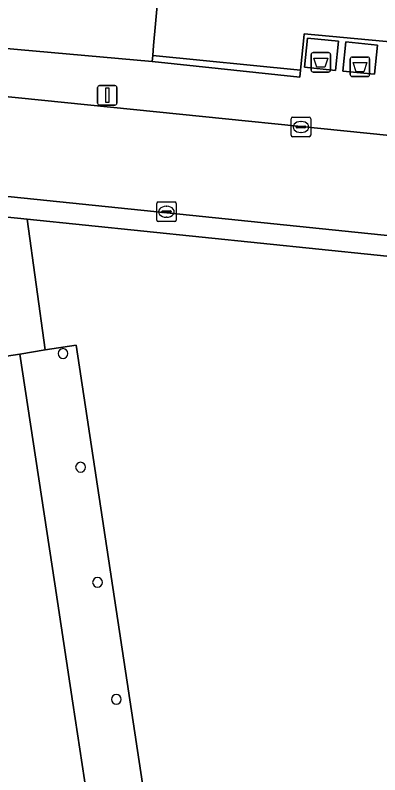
# Model space of a CAD drawing. Extents: x 163008 to 163854, y 382777 to 383982.
# Drawn here: x 163213.77 to 163232.44, y 383368.33 to 383407.26 of the extents above; entities that cross this region are included whole.
import ezdxf

# ---------------------------------------------------------------- set-up
doc = ezdxf.new("R2010")
doc.units = 0
for name, color, linetype in [('IMGEO_Afval_apart_plaats', 7, 'Continuous'), ('IMGEO_Erf', 7, 'Continuous'), ('IMGEO_Groenvoorziening', 7, 'Continuous'), ('IMGEO_Kolk', 7, 'Continuous'), ('IMGEO_Lichtmast', 7, 'Continuous'), ('IMGEO_Pand', 7, 'Continuous'), ('IMGEO_Pand_overbouw', 7, 'Continuous'), ('IMGEO_Rijbaan_lokaal_open', 7, 'Continuous'), ('IMGEO_Voetpad_gesloten', 7, 'Continuous'), ('IMGEO_Voetpad_open', 7, 'Continuous')]:
    doc.layers.add(name, color=color, linetype=linetype)

msp = doc.modelspace()

# ---------------------------------------------------------------- linework, layer by layer
at = {"layer": 'IMGEO_Afval_apart_plaats'}
for p, q in [((163228.923, 383404.446), (163228.923, 383405.246)), ((163228.923, 383405.246), (163228.923, 383404.446)), ((163229.023, 383405.346), (163229.813, 383405.346)), ((163229.813, 383405.346), (163229.023, 383405.346)), ((163229.913, 383405.246), (163229.913, 383404.446)), ((163229.913, 383404.446), (163229.913, 383405.246)), ((163231.027, 383405.116), (163231.817, 383405.116)), ((163231.817, 383405.116), (163231.027, 383405.116)), ((163230.927, 383404.216), (163230.927, 383405.016)), ((163230.927, 383405.016), (163230.927, 383404.216)), ((163231.917, 383405.016), (163231.917, 383404.216)), ((163231.917, 383404.216), (163231.917, 383405.016)), ((163229.813, 383404.346), (163229.023, 383404.346)), ((163229.023, 383404.346), (163229.813, 383404.346)), ((163231.817, 383404.116), (163231.027, 383404.116)), ((163231.027, 383404.116), (163231.817, 383404.116))]:
    msp.add_line(p, q, dxfattribs=at)
for points in [[(163229.066, 383405.06), (163229.77, 383405.06), (163229.621, 383404.59), (163229.215, 383404.59), (163229.066, 383405.06)], [(163231.07, 383404.83), (163231.774, 383404.83), (163231.625, 383404.36), (163231.219, 383404.36), (163231.07, 383404.83)]]:
    msp.add_lwpolyline(points, dxfattribs=at)
for centre, start, end in [((163229.023, 383405.246), 90, 180), ((163229.023, 383405.246), 90, 180), ((163229.813, 383405.246), 0, 90), ((163229.813, 383405.246), 360, 90), ((163231.027, 383405.016), 90, 180), ((163231.027, 383405.016), 90, 180), ((163231.817, 383405.016), 0, 90), ((163231.817, 383405.016), 360, 90), ((163229.023, 383404.446), 180, 270), ((163229.023, 383404.446), 180, 270), ((163229.813, 383404.446), 270, 0), ((163229.813, 383404.446), 270, 0), ((163231.027, 383404.216), 180, 270), ((163231.027, 383404.216), 180, 270), ((163231.817, 383404.216), 270, 0), ((163231.817, 383404.216), 270, 0)]:
    msp.add_arc(centre, 0.1, start, end, dxfattribs=at)
at = {"layer": 'IMGEO_Erf'}
msp.add_lwpolyline([(163238.515, 383442.716), (163238.949, 383446.964), (163236.8, 383447.189), (163236.491, 383447.221), (163224.691, 383448.455), (163224.203, 383443.791), (163224.01, 383441.945), (163220.482, 383408.212), (163221.075, 383408.13), (163220.859, 383405.716), (163220.813, 383405.195), (163228.382, 383404.436), (163228.4, 383404.616), (163228.552, 383406.108), (163228.572, 383406.308), (163234.598, 383405.74)], close=True, dxfattribs=at)
at = {"layer": 'IMGEO_Groenvoorziening'}
msp.add_lwpolyline([(163220.813, 383405.195), (163220.785, 383404.884), (163228.346, 383404.081), (163228.382, 383404.436)], close=True, dxfattribs=at)
msp.add_lwpolyline([(163233.532, 383347.068), (163238.513, 383394.323), (163235.287, 383394.655), (163214.391, 383396.806), (163215.316, 383390.105), (163216.895, 383390.359), (163230.444, 383300.724), (163228.85, 383300.487), (163229.454, 383296.513), (163234.446, 383298.587), (163237.587, 383327.254), (163242.371, 383326.785), (163242.848, 383331.369)], dxfattribs=at)
at = {"layer": 'IMGEO_Kolk'}
for p, q in [((163227.976, 383402.032), (163228.828, 383402.032)), ((163227.901, 383401.106), (163227.901, 383401.958)), ((163228.389, 383401.812), (163228.414, 383401.812)), ((163228.902, 383401.958), (163228.902, 383401.106)), ((163228.16, 383401.526), (163228.16, 383401.538)), ((163228.598, 383401.489), (163228.2, 383401.489)), ((163228.203, 383401.575), (163228.601, 383401.575)), ((163228.412, 383401.252), (163228.387, 383401.252)), ((163228.644, 383401.538), (163228.644, 383401.526)), ((163228.828, 383401.032), (163227.976, 383401.032)), ((163221.017, 383396.762), (163221.017, 383397.614)), ((163221.092, 383397.688), (163221.944, 383397.688)), ((163221.505, 383397.468), (163221.53, 383397.468)), ((163222.018, 383397.614), (163222.018, 383396.762)), ((163221.276, 383397.182), (163221.276, 383397.194)), ((163221.714, 383397.145), (163221.316, 383397.145)), ((163221.319, 383397.231), (163221.717, 383397.231)), ((163221.76, 383397.194), (163221.76, 383397.182)), ((163221.944, 383396.688), (163221.092, 383396.688)), ((163221.528, 383396.908), (163221.503, 383396.908))]:
    msp.add_line(p, q, dxfattribs=at)
for points in [[(163227.976, 383402.032), (163228.828, 383402.032)], [(163227.901, 383401.106), (163227.901, 383401.958)], [(163228.902, 383401.958), (163228.902, 383401.106)], [(163228.828, 383401.032), (163227.976, 383401.032)], [(163221.017, 383396.762), (163221.017, 383397.614)], [(163221.092, 383397.688), (163221.944, 383397.688)], [(163222.018, 383397.614), (163222.018, 383396.762)], [(163221.944, 383396.688), (163221.092, 383396.688)]]:
    msp.add_lwpolyline(points, dxfattribs=at)
for centre, radius, start, end in [((163227.978, 383401.956), 0.0765, 91.552, 178.448), ((163227.978, 383401.956), 0.0765, 91.552, 178.448), ((163228.826, 383401.956), 0.0765, 1.552, 88.448), ((163228.826, 383401.956), 0.0765, 1.552, 88.448), ((163228.2, 383401.535), 0.0403, 85.8775, 175.7526), ((163228.197, 383401.525), 0.0366, 178.938, 274.7102), ((163228.601, 383401.532), 0.043, 264.8664, 352.4533), ((163228.605, 383401.537), 0.0386, 1.7309, 96.639), ((163227.978, 383401.108), 0.0765, 181.552, 268.448), ((163227.978, 383401.108), 0.0765, 181.552, 268.448), ((163228.826, 383401.108), 0.0765, 271.552, 358.448), ((163228.826, 383401.108), 0.0765, 271.552, 358.448), ((163221.094, 383397.612), 0.0765, 91.552, 178.448), ((163221.094, 383397.612), 0.0765, 91.552, 178.448), ((163221.942, 383397.612), 0.0765, 1.552, 88.448), ((163221.942, 383397.612), 0.0765, 1.552, 88.448), ((163221.316, 383397.191), 0.0403, 85.8775, 175.7526), ((163221.313, 383397.181), 0.0366, 178.938, 274.7102), ((163221.717, 383397.188), 0.043, 264.8664, 352.4533), ((163221.721, 383397.193), 0.0386, 1.7309, 96.639), ((163221.094, 383396.764), 0.0765, 181.552, 268.448), ((163221.094, 383396.764), 0.0765, 181.552, 268.448), ((163221.942, 383396.764), 0.0765, 271.552, 358.448), ((163221.942, 383396.764), 0.0765, 271.552, 358.448)]:
    msp.add_arc(centre, radius, start, end, dxfattribs=at)
for centre, major_axis, ratio, start_param, end_param in [((163228.388, 383401.532), (-0.387, 0.002), 0.722429, 4.712389, 7.853982), ((163228.413, 383401.532), (-0.39, 0.002), 0.717154, 1.570796, 4.712389), ((163221.504, 383397.188), (-0.387, 0.002), 0.722429, 4.712389, 7.853982), ((163221.529, 383397.188), (-0.39, 0.002), 0.717154, 1.570796, 4.712389)]:
    msp.add_ellipse(centre, major_axis=major_axis, ratio=ratio, start_param=start_param, end_param=end_param, dxfattribs=at)
at = {"layer": 'IMGEO_Lichtmast'}
for p, q in [((163217.989, 383402.756), (163217.989, 383403.556)), ((163217.989, 383403.556), (163217.989, 383402.756)), ((163218.089, 383403.656), (163218.879, 383403.656)), ((163218.879, 383403.656), (163218.089, 383403.656)), ((163218.979, 383403.556), (163218.979, 383402.756)), ((163218.979, 383402.756), (163218.979, 383403.556)), ((163218.879, 383402.656), (163218.089, 383402.656)), ((163218.089, 383402.656), (163218.879, 383402.656))]:
    msp.add_line(p, q, dxfattribs=at)
msp.add_lwpolyline([(163218.409, 383403.531), (163218.559, 383403.531), (163218.559, 383402.781), (163218.409, 383402.781), (163218.409, 383403.531)], dxfattribs=at)
for centre, start, end in [((163218.089, 383403.556), 90, 180), ((163218.089, 383403.556), 90, 180), ((163218.879, 383403.556), 0, 90), ((163218.879, 383403.556), 360, 90), ((163218.089, 383402.756), 180, 270), ((163218.089, 383402.756), 180, 270), ((163218.879, 383402.756), 270, 0), ((163218.879, 383402.756), 270, 0)]:
    msp.add_arc(centre, 0.1, start, end, dxfattribs=at)
at = {"layer": 'IMGEO_Pand'}
msp.add_lwpolyline([(163223.07, 383329.86), (163222.117, 383336.203), (163221.206, 383342.268), (163219.424, 383354.102), (163218.489, 383360.307), (163217.672, 383365.721), (163216.729, 383372), (163215.811, 383378.119), (163214.019, 383389.896), (163205.008, 383388.541), (163205.973, 383382.176), (163206.776, 383376.781), (163207.704, 383370.643), (163208.652, 383364.371), (163209.451, 383358.986), (163210.397, 383352.744), (163211.368, 383346.337), (163212.171, 383340.926), (163213.089, 383334.846), (163214.042, 383328.531)], dxfattribs=at)
for centre, start, end in [((163216.223, 383389.924), 90, 270), ((163216.223, 383389.924), 270, 90), ((163217.119, 383384.099), 90, 270), ((163217.119, 383384.099), 270, 90), ((163217.988, 383378.193), 90, 270), ((163217.988, 383378.193), 270, 90), ((163218.947, 383372.202), 90, 270), ((163218.947, 383372.202), 270, 90)]:
    msp.add_arc(centre, 0.25, start, end, dxfattribs=at)
at = {"layer": 'IMGEO_Pand_overbouw'}
msp.add_lwpolyline([(163216.895, 383390.359), (163215.316, 383390.105), (163214.019, 383389.896), (163215.811, 383378.119), (163216.729, 383372), (163217.672, 383365.721), (163218.489, 383360.307), (163219.424, 383354.102), (163221.206, 383342.268), (163222.117, 383336.203), (163223.07, 383329.86), (163223.887, 383324.464), (163224.823, 383318.307), (163225.771, 383312.064), (163226.572, 383306.656), (163227.544, 383300.293), (163230.444, 383300.724)], close=True, dxfattribs=at)
at = {"layer": 'IMGEO_Rijbaan_lokaal_open'}
msp.add_lwpolyline([(163244.897, 383399.882), (163207.861, 383403.648), (163206.155, 383403.807), (163205.589, 383398.77), (163238.626, 383395.365), (163239.912, 383395.232), (163240.157, 383395.176)], dxfattribs=at)
msp.add_lwpolyline([(163209.321, 383293.567), (163210.358, 383287.248), (163231.919, 383290.725), (163233.555, 383291.767), (163238.641, 383291.287), (163238.685, 383291.68), (163239.267, 383297.262), (163239.357, 383298.129), (163234.446, 383298.587), (163229.454, 383296.513), (163216.105, 383294.476), (163215.602, 383298.476), (163202.14, 383388.145), (163205.008, 383388.541), (163214.019, 383389.896), (163215.316, 383390.105), (163214.391, 383396.806), (163201.42, 383398.14), (163195.429, 383398.72), (163194.437, 383392.642), (163194.239, 383391.448), (163194.718, 383388.353), (163194.782, 383387.944), (163208.685, 383297.697)], close=True, dxfattribs=at)
at = {"layer": 'IMGEO_Voetpad_gesloten'}
for points in [[(163228.741, 383406.089), (163228.59, 383404.596), (163230.177, 383404.435), (163230.329, 383405.928)], [(163230.542, 383404.398), (163232.159, 383404.234), (163232.311, 383405.727), (163230.694, 383405.891)]]:
    msp.add_lwpolyline(points, close=True, dxfattribs=at)
at = {"layer": 'IMGEO_Voetpad_open'}
for points in [[(163221.075, 383408.13), (163220.482, 383408.212), (163212.537, 383409.043), (163212.145, 383405.663), (163220.785, 383404.884), (163220.813, 383405.195), (163220.859, 383405.716)], [(163228.741, 383406.089), (163230.329, 383405.928), (163230.177, 383404.435), (163228.59, 383404.596)], [(163230.542, 383404.398), (163230.694, 383405.891), (163232.311, 383405.727), (163232.159, 383404.234)], [(163205.589, 383398.77), (163202.925, 383399.045), (163201.537, 383399.188), (163201.42, 383398.14), (163214.391, 383396.806), (163235.287, 383394.655), (163238.513, 383394.323), (163238.626, 383395.365)], [(163216.895, 383390.359), (163215.316, 383390.105), (163214.019, 383389.896), (163215.811, 383378.119), (163216.729, 383372), (163217.672, 383365.721), (163218.489, 383360.307), (163219.424, 383354.102), (163221.206, 383342.268), (163222.117, 383336.203), (163223.07, 383329.86), (163223.887, 383324.464), (163224.823, 383318.307), (163225.771, 383312.064), (163226.572, 383306.656), (163227.544, 383300.293), (163228.85, 383300.487), (163230.444, 383300.724)]]:
    msp.add_lwpolyline(points, close=True, dxfattribs=at)
for points in [[(163220.785, 383404.884), (163212.145, 383405.663), (163198.432, 383407.063), (163191.187, 383407.81)], [(163247.281, 383399.121), (163248.498, 383398.084), (163252.023, 383398.651), (163251.125, 383399.874), (163250.609, 383400.577), (163247.354, 383402.121), (163238.604, 383403.121), (163236.176, 383403.25), (163235.348, 383403.338), (163234.387, 383403.44), (163234.439, 383404.003), (163234.576, 383405.497), (163234.598, 383405.74), (163228.572, 383406.308), (163228.552, 383406.108), (163228.4, 383404.616), (163228.382, 383404.436), (163228.346, 383404.081), (163220.785, 383404.884)], [(163190.727, 383405.303), (163191.182, 383405.246), (163192.544, 383405.077), (163203.464, 383404.058), (163206.155, 383403.807), (163207.861, 383403.648), (163244.897, 383399.882)]]:
    msp.add_lwpolyline(points, dxfattribs=at)
for centre, start, end in [((163216.223, 383389.924), 90, 270), ((163216.223, 383389.924), 270, 90), ((163217.119, 383384.099), 90, 270), ((163217.119, 383384.099), 270, 90), ((163217.988, 383378.193), 90, 270), ((163217.988, 383378.193), 270, 90), ((163218.947, 383372.202), 90, 270), ((163218.947, 383372.202), 270, 90)]:
    msp.add_arc(centre, 0.25, start, end, dxfattribs=at)

doc.saveas('drawing.dxf')
